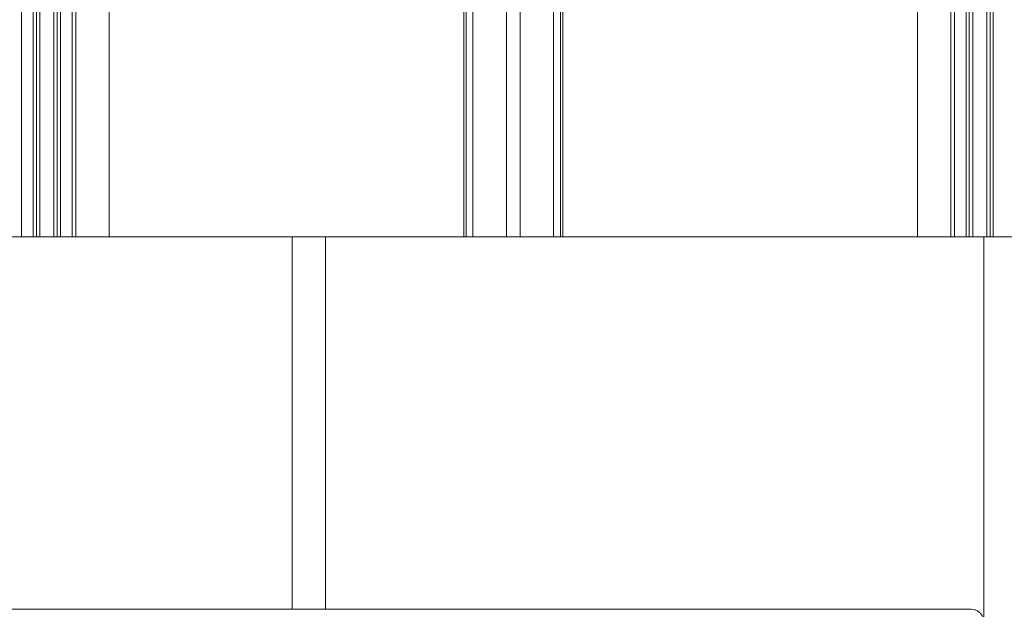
# Model space of a CAD drawing. Header units: inches. Extents: x 424 to 2043, y -237 to 445.
# Tile 899 of 965: x 982.243 to 983.829, y 223.05 to 224. Entities that reach past the tile are written whole.
import ezdxf

# ---------------------------------------------------------------- set-up
doc = ezdxf.new("R2010")
doc.units = ezdxf.units.IN
doc.header["$MEASUREMENT"] = 0
for name, color, linetype, lineweight in [('A-DOOR', 31, 'Continuous', 9), ('A-FLOR-HRAL', 11, 'Continuous', 9), ('A-WALL', 113, 'Continuous', 9)]:
    doc.layers.add(name, color=color, linetype=linetype, lineweight=lineweight)

# ---------------------------------------------------------------- blocks, each defined once
blk = doc.blocks.new('Railing - Railing-185932-Section 2')
at = {"layer": 'A-FLOR-HRAL'}
for q in [(27.2767, 6.5), (29.6288, 6.5)]:
    blk.add_line((29.7066, 6.5), q, dxfattribs=at)
blk.add_open_spline([(29.7066, 6.5), (29.7083, 6.5), (29.7119, 6.4995), (29.7168, 6.4975), (29.721, 6.4943), (29.7243, 6.4901), (29.7263, 6.4852), (29.7268, 6.4817), (29.7268, 6.48)], degree=3, dxfattribs=at)
blk = doc.blocks.new('5-panel_Bi-fold_external_door_10806 - Type 1-V66-Section 2')
at = {"layer": 'A-DOOR'}
for p, q in [((28.1764, 8.3378), (28.1764, 7.1)), ((28.2582, 7.1), (28.2582, 8.3378)), ((28.2639, 8.3378), (28.2639, 7.1)), ((28.3176, 8.3378), (28.3176, 7.1)), ((28.9039, 7.1), (28.9039, 8.3381)), ((29.0338, 8.3386), (29.0338, 7.1)), ((29.6201, 7.1), (29.6201, 8.3383)), ((29.6739, 7.1), (29.6739, 8.3383)), ((29.6795, 8.3383), (29.6795, 7.1)), ((28.1954, 7.1), (28.1954, 8.25)), ((28.2004, 7.1), (28.2004, 8.25)), ((28.2061, 7.1), (28.2061, 8.25)), ((28.2285, 8.25), (28.2285, 7.1)), ((28.2342, 8.25), (28.2342, 7.1)), ((28.2391, 8.25), (28.2391, 7.1)), ((28.8892, 7.1), (28.8892, 8.2627)), ((28.8928, 7.1), (28.8928, 8.2627)), ((29.045, 8.2627), (29.045, 7.1)), ((29.0485, 8.2627), (29.0485, 7.1)), ((29.6986, 7.1), (29.6986, 8.25)), ((29.7036, 7.1), (29.7036, 8.25)), ((29.7092, 7.1), (29.7092, 8.25)), ((29.7317, 7.1), (29.7317, 8.25)), ((29.7373, 8.25), (29.7373, 7.1)), ((29.7423, 7.1), (29.7423, 8.25)), ((28.9577, 7.1), (28.9577, 8.1735)), ((28.9801, 8.1735), (28.9801, 7.1))]:
    blk.add_line(p, q, dxfattribs=at)

msp = doc.modelspace()

# ---------------------------------------------------------------- linework, layer by layer
at = {"layer": 'A-WALL'}
for p, q in [((985.7586, 223.6501), (981.3039, 223.6501)), ((982.6817, 223.0501), (982.6817, 223.6501)), ((982.7354, 223.6501), (982.7354, 223.0501)), ((983.7959, 223.6501), (983.7959, 222.1501))]:
    msp.add_line(p, q, dxfattribs=at)

# ---------------------------------------------------------------- block references
at = {"layer": 'A-DOOR'}
msp.add_blockref('5-panel_Bi-fold_external_door_10806 - Type 1-V66-Section 2', (954.069, 216.5501), dxfattribs=at)
at = {"layer": 'A-FLOR-HRAL'}
msp.add_blockref('Railing - Railing-185932-Section 2', (954.069, 216.5501), dxfattribs=at)

doc.saveas('drawing.dxf')
